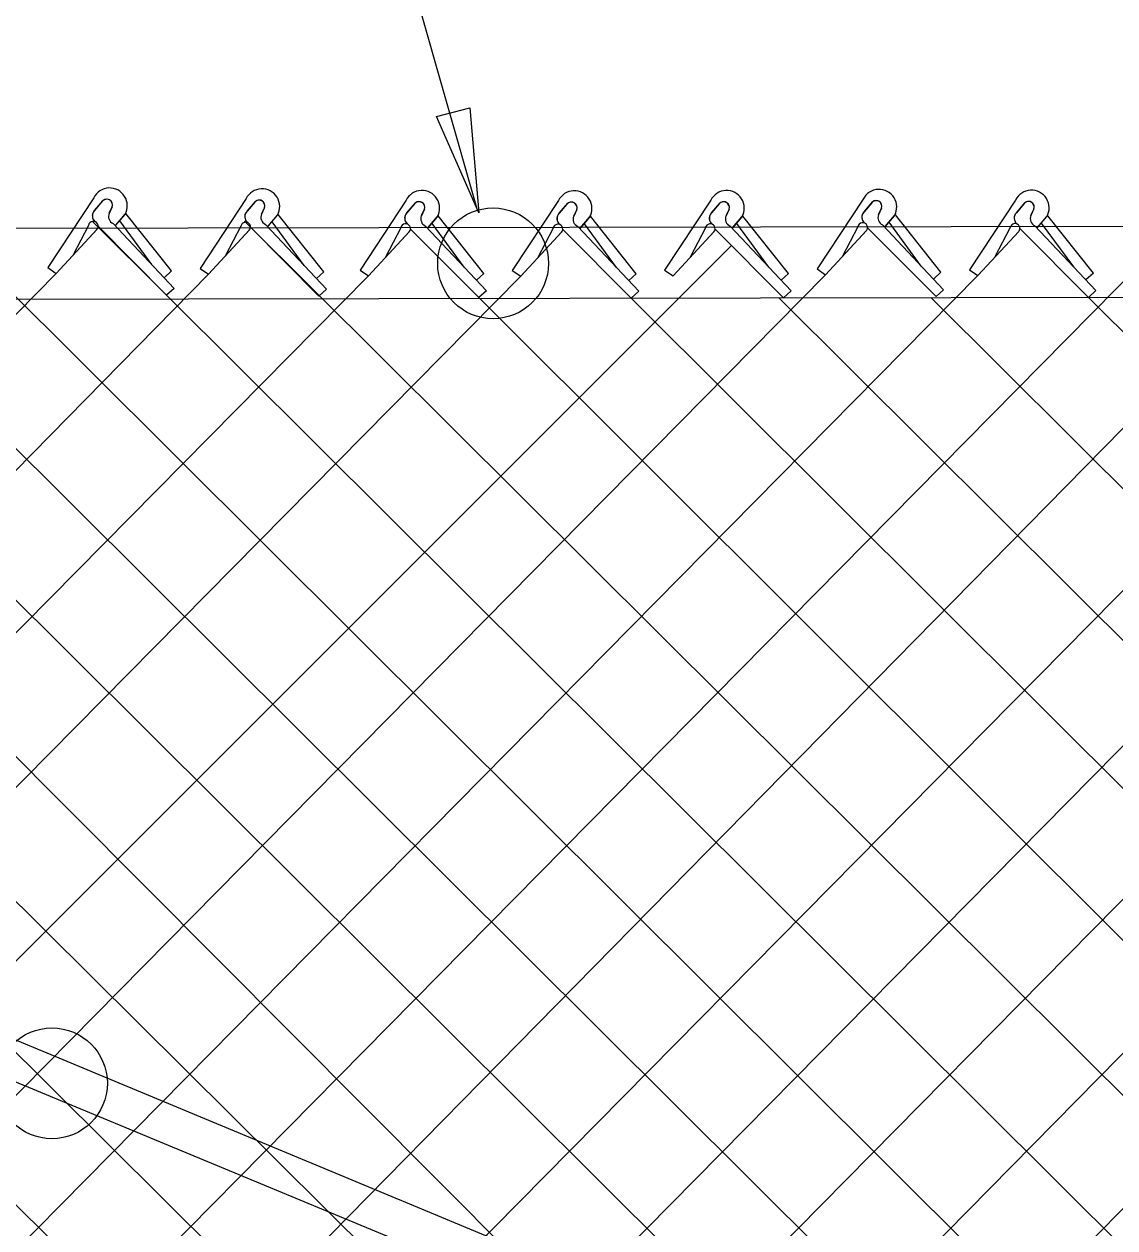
# Model space of a CAD drawing. Extents: x 0 to 2.85, y -0.1 to 1.83.
# Drawn here: x 1.7319 to 1.7896, y 0.8721 to 0.9358 of the extents above; entities that cross this region are included whole.
import ezdxf

# ---------------------------------------------------------------- set-up
doc = ezdxf.new("R2010")
doc.units = 0
for name, color, linetype in [('CT_Dimensions', 7, 'Continuous'), ('sb_Chainlink Fence', 7, 'Continuous'), ('sb_Existing Structural Steel', 7, 'Continuous')]:
    doc.layers.add(name, color=color, linetype=linetype)

msp = doc.modelspace()

# ---------------------------------------------------------------- linework, layer by layer
at = {"layer": 'CT_Dimensions'}
msp.add_line((1.7558661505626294, 0.9260464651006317), (1.7323044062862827, 1.008795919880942), dxfattribs=at)
msp.add_lwpolyline([(1.7554973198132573, 0.9313343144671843), (1.7559704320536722, 0.9257820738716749), (1.7537221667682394, 0.9308807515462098)], close=True, dxfattribs=at)
at = {"layer": 'sb_Chainlink Fence'}
for p, q in [((1.735607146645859, 0.9265815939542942), (1.7331706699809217, 0.92289267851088)), ((1.7356547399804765, 0.9259128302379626), (1.7360998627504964, 0.926439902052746)), ((1.7360587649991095, 0.9263966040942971), (1.7356547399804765, 0.9259128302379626)), ((1.7365808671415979, 0.9261110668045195), (1.7364173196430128, 0.9257567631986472)), ((1.7364179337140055, 0.9257693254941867), (1.7365805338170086, 0.9261030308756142)), ((1.743663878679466, 0.9265368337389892), (1.7412274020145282, 0.9228479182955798)), ((1.743711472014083, 0.9258680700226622), (1.7441565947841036, 0.9263951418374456)), ((1.7441154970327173, 0.926351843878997), (1.743711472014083, 0.9258680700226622)), ((1.744637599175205, 0.9260663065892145), (1.744474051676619, 0.9257120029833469)), ((1.7444746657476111, 0.9257245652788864), (1.7446372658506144, 0.9260582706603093)), ((1.7521216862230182, 0.9264537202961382), (1.749685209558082, 0.9227648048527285)), ((1.7521692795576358, 0.9257849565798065), (1.7526144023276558, 0.9263120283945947)), ((1.7525733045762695, 0.9262687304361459), (1.7521692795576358, 0.9257849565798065)), ((1.7530954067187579, 0.9259831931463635), (1.7529318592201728, 0.9256288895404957)), ((1.7529324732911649, 0.9256414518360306), (1.753095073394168, 0.9259751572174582)), ((1.76017516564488, 0.9264333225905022), (1.7577386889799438, 0.9227444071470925)), ((1.7602227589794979, 0.9257645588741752), (1.7606678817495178, 0.9262916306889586)), ((1.7606267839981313, 0.9262483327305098), (1.7602227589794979, 0.9257645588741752)), ((1.761148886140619, 0.9259627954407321), (1.7609853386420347, 0.9256084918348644)), ((1.7609859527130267, 0.9256210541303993), (1.76114855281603, 0.925954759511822)), ((1.7682294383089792, 0.9264499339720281), (1.7657929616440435, 0.9227610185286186)), ((1.768277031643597, 0.9257811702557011), (1.7687221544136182, 0.9263082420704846)), ((1.7686810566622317, 0.9262649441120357), (1.768277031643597, 0.9257811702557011)), ((1.7692031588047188, 0.9259794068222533), (1.7690396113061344, 0.9256251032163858)), ((1.7690402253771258, 0.9256376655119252), (1.7692028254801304, 0.9259713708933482)), ((1.7762918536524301, 0.926509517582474), (1.7738553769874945, 0.9228206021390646)), ((1.776339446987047, 0.9258407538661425), (1.7767845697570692, 0.9263678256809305)), ((1.776743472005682, 0.9263245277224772), (1.776339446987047, 0.9258407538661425)), ((1.777265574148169, 0.9260389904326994), (1.7771020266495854, 0.9256846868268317)), ((1.7771026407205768, 0.9256972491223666), (1.7772652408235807, 0.9260309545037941)), ((1.7843485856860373, 0.9264647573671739), (1.7819121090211, 0.9227758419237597)), ((1.784396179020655, 0.9257959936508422), (1.7848413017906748, 0.9263230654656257)), ((1.7848002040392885, 0.9262797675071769), (1.784396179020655, 0.9257959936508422)), ((1.7853223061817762, 0.9259942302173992), (1.7851587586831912, 0.9256399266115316)), ((1.785159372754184, 0.9256524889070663), (1.785321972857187, 0.9259861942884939)), ((1.6871243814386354, 0.9253787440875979), (1.7988198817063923, 0.8146308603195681)), ((1.6952229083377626, 0.925341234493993), (1.8068727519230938, 0.8146365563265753)), ((1.703269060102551, 0.9253561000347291), (1.8149457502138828, 0.8132671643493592)), ((1.7113580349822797, 0.9253281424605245), (1.8226973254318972, 0.8145704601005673)), ((1.7274758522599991, 0.925332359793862), (1.8388140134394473, 0.8144942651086)), ((1.735523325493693, 0.9253459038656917), (1.8468707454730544, 0.8145390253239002)), ((1.7367642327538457, 0.9251218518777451), (1.7372594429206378, 0.9257080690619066)), ((1.7367707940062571, 0.9251307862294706), (1.7372619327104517, 0.9257101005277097)), ((1.7386811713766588, 0.9230488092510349), (1.7369841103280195, 0.9253587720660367)), ((1.7372594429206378, 0.9257080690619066), (1.7372958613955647, 0.9257761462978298)), ((1.7372958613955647, 0.9257761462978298), (1.737326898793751, 0.9258489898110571)), ((1.7397201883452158, 0.92271675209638), (1.73730736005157, 0.925751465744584)), ((1.7435820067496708, 0.9253482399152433), (1.8549236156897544, 0.8145447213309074)), ((1.7448209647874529, 0.925077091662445), (1.7453161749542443, 0.9256633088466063)), ((1.744827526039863, 0.9250860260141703), (1.7453186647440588, 0.9256653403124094)), ((1.7453161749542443, 0.9256633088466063), (1.7453525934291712, 0.9257313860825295)), ((1.7453525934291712, 0.9257313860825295), (1.7453836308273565, 0.9258042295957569)), ((1.7477769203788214, 0.92267199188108), (1.7453640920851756, 0.9257067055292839)), ((1.7532787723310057, 0.9249939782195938), (1.7537739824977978, 0.9255801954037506)), ((1.7532853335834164, 0.9250029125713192), (1.753776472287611, 0.9255822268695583)), ((1.7537739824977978, 0.9255801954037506), (1.7538104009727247, 0.9256482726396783)), ((1.7538104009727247, 0.9256482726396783), (1.7538414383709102, 0.925721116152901)), ((1.7562347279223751, 0.922588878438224), (1.75382189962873, 0.9256235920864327)), ((1.7613322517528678, 0.9249735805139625), (1.7618274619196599, 0.9255597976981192)), ((1.7613388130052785, 0.9249825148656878), (1.761829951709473, 0.9255618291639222)), ((1.7618274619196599, 0.9255597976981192), (1.7618638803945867, 0.9256278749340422)), ((1.7618638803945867, 0.9256278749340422), (1.761894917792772, 0.9257007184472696)), ((1.764288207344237, 0.9225684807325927), (1.7618753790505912, 0.9256031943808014)), ((1.7693865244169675, 0.9249901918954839), (1.7698817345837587, 0.9255764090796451)), ((1.769393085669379, 0.9249991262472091), (1.7698842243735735, 0.9255784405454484)), ((1.7698817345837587, 0.9255764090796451), (1.7699181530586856, 0.9256444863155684)), ((1.7699181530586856, 0.9256444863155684), (1.7699491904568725, 0.9257173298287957)), ((1.772342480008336, 0.9225850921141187), (1.769929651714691, 0.9256198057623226)), ((1.7774489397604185, 0.9250497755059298), (1.777944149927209, 0.9256359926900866)), ((1.77745550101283, 0.9250587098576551), (1.7779466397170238, 0.9256380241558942)), ((1.777944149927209, 0.9256359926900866), (1.7779805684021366, 0.9257040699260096)), ((1.7779805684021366, 0.9257040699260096), (1.7780116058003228, 0.925776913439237)), ((1.780404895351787, 0.9226446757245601), (1.7779920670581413, 0.9256793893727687)), ((1.785505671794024, 0.9250050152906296), (1.7860008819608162, 0.9255912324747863)), ((1.7855122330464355, 0.9250139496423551), (1.78600337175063, 0.9255932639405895)), ((1.7860008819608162, 0.9255912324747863), (1.786037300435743, 0.9256593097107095)), ((1.786037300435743, 0.9256593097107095), (1.7860683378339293, 0.9257321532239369)), ((1.7884616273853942, 0.9225999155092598), (1.7860487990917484, 0.9256346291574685)), ((1.7194344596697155, 0.9253127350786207), (1.8307515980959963, 0.8145538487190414)), ((1.7336166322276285, 0.922587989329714), (1.7357864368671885, 0.9249253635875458)), ((1.7336166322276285, 0.922587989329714), (1.7357726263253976, 0.9249116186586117)), ((1.7353297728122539, 0.925126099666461), (1.7345181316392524, 0.923574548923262)), ((1.7358313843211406, 0.9250748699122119), (1.739458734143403, 0.9214321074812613)), ((1.7366290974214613, 0.9252173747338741), (1.739854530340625, 0.921790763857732)), ((1.741673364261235, 0.9225432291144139), (1.743843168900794, 0.9248806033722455)), ((1.741673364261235, 0.9225432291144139), (1.7438293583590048, 0.9248668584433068)), ((1.7433865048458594, 0.925081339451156), (1.7425748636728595, 0.9235297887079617)), ((1.7438881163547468, 0.9250301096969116), (1.74751546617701, 0.9213873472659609)), ((1.7446858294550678, 0.9251726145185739), (1.7479112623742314, 0.9217460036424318)), ((1.746737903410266, 0.9230040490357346), (1.745040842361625, 0.9253140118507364)), ((1.7501311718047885, 0.9224601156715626), (1.7523009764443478, 0.9247974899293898)), ((1.7501311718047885, 0.9224601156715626), (1.7522871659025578, 0.9247837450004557)), ((1.7518443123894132, 0.924998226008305), (1.7510326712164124, 0.9234466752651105)), ((1.7523459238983, 0.9249469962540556), (1.7559732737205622, 0.9213042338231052)), ((1.7531436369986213, 0.9250895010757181), (1.7563690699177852, 0.9216628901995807)), ((1.755195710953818, 0.9229209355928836), (1.7534986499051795, 0.9252308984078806)), ((1.75818465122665, 0.9224397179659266), (1.7603544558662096, 0.9247770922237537)), ((1.75818465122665, 0.9224397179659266), (1.760340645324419, 0.9247633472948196)), ((1.759897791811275, 0.9249778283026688), (1.7590861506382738, 0.9234262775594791)), ((1.7603994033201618, 0.9249265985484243), (1.7640267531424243, 0.9212838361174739)), ((1.7611971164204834, 0.9250691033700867), (1.764422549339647, 0.9216424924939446)), ((1.7632491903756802, 0.9229005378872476), (1.7615521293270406, 0.9252105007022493)), ((1.7662389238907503, 0.9224563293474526), (1.7684087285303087, 0.9247937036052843)), ((1.7662389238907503, 0.9224563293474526), (1.7683949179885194, 0.9247799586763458)), ((1.7679520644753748, 0.9249944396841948), (1.7671404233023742, 0.9234428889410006)), ((1.7684536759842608, 0.9249432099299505), (1.7720810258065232, 0.9213004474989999)), ((1.7692513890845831, 0.9250857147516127), (1.7724768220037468, 0.9216591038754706)), ((1.7713034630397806, 0.9229171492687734), (1.7696064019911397, 0.9252271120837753)), ((1.7743013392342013, 0.9225159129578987), (1.7764711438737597, 0.9248532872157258)), ((1.7743013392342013, 0.9225159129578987), (1.7764573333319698, 0.9248395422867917)), ((1.776014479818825, 0.9250540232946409), (1.7752028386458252, 0.9235024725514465)), ((1.776516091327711, 0.9250027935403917), (1.7801434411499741, 0.9213600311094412)), ((1.777313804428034, 0.9251452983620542), (1.7805392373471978, 0.921718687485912)), ((1.7793658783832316, 0.9229767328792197), (1.7776688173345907, 0.9252866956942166)), ((1.7823580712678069, 0.9224711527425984), (1.7845278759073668, 0.9248085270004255)), ((1.7823580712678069, 0.9224711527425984), (1.784514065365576, 0.9247947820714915)), ((1.7840712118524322, 0.9250092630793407), (1.7832595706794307, 0.9234577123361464)), ((1.784572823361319, 0.9249580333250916), (1.7882001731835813, 0.921315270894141)), ((1.7853705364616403, 0.9251005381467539), (1.7885959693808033, 0.9216739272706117)), ((1.7874226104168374, 0.9229319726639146), (1.7857255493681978, 0.9252419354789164)), ((1.6595556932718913, 0.8143446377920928), (1.7693420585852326, 0.9240730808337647)), ((1.6836944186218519, 0.8144004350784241), (1.791495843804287, 0.9236341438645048)), ((1.6917478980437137, 0.8144208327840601), (1.7991160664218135, 0.9236341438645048)), ((1.6998021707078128, 0.8144042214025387), (1.8075784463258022, 0.9236084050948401)), ((1.723974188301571, 0.8143950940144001), (1.8317518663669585, 0.923639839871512)), ((1.7331706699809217, 0.92289267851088), (1.7336166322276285, 0.922587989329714)), ((1.7412274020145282, 0.9228479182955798), (1.741673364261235, 0.9225432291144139)), ((1.7738553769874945, 0.9228206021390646), (1.7743013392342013, 0.9225159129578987)), ((1.7819121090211, 0.9227758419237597), (1.7823580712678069, 0.9224711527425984)), ((1.6274081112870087, 0.8143387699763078), (1.7336166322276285, 0.922587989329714)), ((1.6353855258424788, 0.8144004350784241), (1.741673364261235, 0.9225432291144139)), ((1.6434390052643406, 0.8144208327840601), (1.7501311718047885, 0.9224601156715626)), ((1.651493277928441, 0.8144042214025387), (1.75818465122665, 0.9224397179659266)), ((1.6676124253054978, 0.814389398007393), (1.7743013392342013, 0.9225159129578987)), ((1.6756652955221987, 0.8143950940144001), (1.7823580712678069, 0.9224711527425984)), ((1.7078645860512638, 0.8143446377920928), (1.8145478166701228, 0.9224563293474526)), ((1.715921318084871, 0.814389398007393), (1.8226102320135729, 0.9225159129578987)), ((1.7320522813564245, 0.8144428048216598), (1.8387198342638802, 0.9224654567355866)), ((1.7397201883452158, 0.92271675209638), (1.7393243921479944, 0.9223580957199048)), ((1.7477769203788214, 0.92267199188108), (1.7473811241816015, 0.9223133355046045)), ((1.749685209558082, 0.9227648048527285), (1.7501311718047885, 0.9224601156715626)), ((1.7562347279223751, 0.922588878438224), (1.7558389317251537, 0.9222302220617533)), ((1.7577386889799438, 0.9227444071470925), (1.75818465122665, 0.9224397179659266)), ((1.764288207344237, 0.9225684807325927), (1.7638924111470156, 0.922209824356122)), ((1.7657929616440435, 0.9227610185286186), (1.7662389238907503, 0.9224563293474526)), ((1.772342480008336, 0.9225850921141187), (1.771946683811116, 0.9222264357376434)), ((1.780404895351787, 0.9226446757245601), (1.7800090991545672, 0.9222860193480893)), ((1.7884616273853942, 0.9225999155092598), (1.7880658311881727, 0.9222412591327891)), ((1.739854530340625, 0.921790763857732), (1.739458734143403, 0.9214321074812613)), ((1.7479112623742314, 0.9217460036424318), (1.74751546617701, 0.9213873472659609)), ((1.7563690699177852, 0.9216628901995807), (1.7559732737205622, 0.9213042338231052)), ((1.764422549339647, 0.9216424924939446), (1.7640267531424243, 0.9212838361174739)), ((1.7724768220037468, 0.9216591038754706), (1.7720810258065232, 0.9213004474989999)), ((1.7805392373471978, 0.921718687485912), (1.7801434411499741, 0.9213600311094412)), ((1.7885959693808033, 0.9216739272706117), (1.7882001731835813, 0.921315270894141)), ((1.7559732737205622, 0.9213042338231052), (1.8629527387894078, 0.814550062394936)), ((1.7640267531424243, 0.9212838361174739), (1.871006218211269, 0.8145704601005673)), ((1.7718226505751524, 0.9212906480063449), (1.8790604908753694, 0.8145538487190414)), ((1.7798949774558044, 0.9212793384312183), (1.8871229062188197, 0.8144942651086)), ((1.7882001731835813, 0.921315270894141), (1.895179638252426, 0.8145390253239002)), ((1.6869480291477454, 0.9174940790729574), (1.7907631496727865, 0.8145861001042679))]:
    msp.add_line(p, q, dxfattribs=at)
for centre, radius, start, end in [((1.736445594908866, 0.9261668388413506), 0.0009354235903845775, 330.7731305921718, 153.67978342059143), ((1.744502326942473, 0.9261220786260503), 0.0009354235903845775, 330.7731305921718, 153.67978342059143), ((1.752960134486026, 0.9260389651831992), 0.0009354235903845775, 330.7731305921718, 153.67978342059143), ((1.761013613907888, 0.9260185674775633), 0.0009354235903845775, 330.7731305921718, 153.67978342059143), ((1.7690678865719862, 0.9260351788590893), 0.0009354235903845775, 330.7731305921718, 153.67978342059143), ((1.7771303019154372, 0.9260947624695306), 0.0009354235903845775, 330.7731305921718, 153.67978342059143), ((1.7851870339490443, 0.9260500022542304), 0.0009354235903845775, 330.7731305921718, 153.67978342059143), ((1.7362915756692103, 0.9262021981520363), 0.00030330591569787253, 342.5147558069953, 140.13680881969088), ((1.7362926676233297, 0.9262036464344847), 0.00030494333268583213, 340.73435754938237, 129.21739859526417), ((1.7443483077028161, 0.926157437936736), 0.00030330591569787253, 342.5147558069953, 140.13680881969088), ((1.7443493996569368, 0.9261588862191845), 0.00030494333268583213, 340.73435754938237, 129.21739859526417), ((1.7528061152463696, 0.9260743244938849), 0.00030330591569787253, 342.5147558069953, 140.13680881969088), ((1.7528072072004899, 0.9260757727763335), 0.00030494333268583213, 340.73435754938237, 129.21739859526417), ((1.7608595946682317, 0.9260539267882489), 0.00030330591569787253, 342.5147558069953, 140.13680881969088), ((1.7608606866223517, 0.9260553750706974), 0.00030494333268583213, 340.73435754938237, 129.21739859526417), ((1.7689138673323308, 0.9260705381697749), 0.00030330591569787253, 342.5147558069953, 140.13680881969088), ((1.7689149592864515, 0.9260719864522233), 0.00030494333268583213, 340.73435754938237, 129.21739859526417), ((1.776976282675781, 0.926130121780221), 0.00030330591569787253, 342.5147558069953, 140.13680881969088), ((1.7769773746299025, 0.9261315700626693), 0.00030494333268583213, 340.73435754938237, 129.21739859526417), ((1.7850330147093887, 0.926085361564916), 0.00030330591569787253, 342.5147558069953, 140.13680881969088), ((1.785034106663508, 0.9260868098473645), 0.00030494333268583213, 340.73435754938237, 129.21739859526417), ((1.7355817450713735, 0.9250819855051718), 0.00025580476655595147, 319.02146199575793, 170.0695590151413), ((1.7359142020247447, 0.9256295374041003), 0.0003843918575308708, 140.20166010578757, 233.0052527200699), ((1.7359247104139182, 0.9256299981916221), 0.0003909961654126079, 133.66718540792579, 232.2343578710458), ((1.7368050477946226, 0.9255974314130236), 0.00041880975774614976, 156.48328493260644, 245.15783350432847), ((1.7439709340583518, 0.9255847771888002), 0.0003843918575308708, 140.20166010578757, 233.0052527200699), ((1.7439814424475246, 0.9255852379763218), 0.0003909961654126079, 133.66718540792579, 232.2343578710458), ((1.7448617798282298, 0.9255526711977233), 0.00041880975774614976, 156.48328493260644, 245.15783350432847), ((1.7524287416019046, 0.9255016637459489), 0.0003843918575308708, 140.20166010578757, 233.0052527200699), ((1.7524392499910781, 0.9255021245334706), 0.0003909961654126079, 133.66718540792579, 232.2343578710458), ((1.753319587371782, 0.9254695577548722), 0.00041880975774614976, 156.48328493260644, 245.15783350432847), ((1.7604822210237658, 0.9254812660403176), 0.0003843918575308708, 140.20166010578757, 233.0052527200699), ((1.7604927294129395, 0.9254817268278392), 0.0003909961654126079, 133.66718540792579, 232.2343578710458), ((1.761373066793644, 0.925449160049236), 0.00041880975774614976, 156.48328493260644, 245.15783350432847), ((1.7685364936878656, 0.9254978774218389), 0.0003843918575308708, 140.20166010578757, 233.0052527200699), ((1.76854700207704, 0.9254983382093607), 0.0003909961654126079, 133.66718540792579, 232.2343578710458), ((1.7694273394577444, 0.9254657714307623), 0.00041880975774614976, 156.48328493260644, 245.15783350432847), ((1.776598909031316, 0.925557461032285), 0.0003843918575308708, 140.20166010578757, 233.0052527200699), ((1.776609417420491, 0.9255579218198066), 0.0003909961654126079, 133.66718540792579, 232.2343578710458), ((1.7774897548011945, 0.9255253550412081), 0.00041880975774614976, 156.48328493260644, 245.15783350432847), ((1.7846556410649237, 0.9255127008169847), 0.0003843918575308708, 140.20166010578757, 233.0052527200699), ((1.7846661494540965, 0.9255131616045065), 0.0003909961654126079, 133.66718540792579, 232.2343578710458), ((1.785546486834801, 0.9254805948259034), 0.00041880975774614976, 156.48328493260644, 245.15783350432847), ((1.7436384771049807, 0.9250372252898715), 0.00025580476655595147, 319.02146199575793, 170.0695590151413), ((1.7520962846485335, 0.9249541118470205), 0.00025580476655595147, 319.02146199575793, 170.0695590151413), ((1.760149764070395, 0.9249337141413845), 0.00025580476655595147, 319.02146199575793, 170.0695590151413), ((1.7682040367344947, 0.9249503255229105), 0.00025580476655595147, 319.02146199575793, 170.0695590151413), ((1.7762664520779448, 0.9250099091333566), 0.00025580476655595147, 319.02146199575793, 170.0695590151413), ((1.7843231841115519, 0.9249651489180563), 0.00025580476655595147, 319.02146199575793, 170.0695590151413)]:
    msp.add_arc(centre, radius, start, end, dxfattribs=at)
at = {"layer": 'sb_Existing Structural Steel'}
for p, q in [((0.7463728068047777, 0.9233474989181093), (1.8783968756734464, 0.9252310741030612)), ((1.8705620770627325, 0.8241876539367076), (1.6935161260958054, 0.8978539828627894)), ((1.8696886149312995, 0.8225530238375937), (1.6926131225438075, 0.8959440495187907))]:
    msp.add_line(p, q, dxfattribs=at)
msp.add_lwpolyline([(1.8783743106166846, 0.9214564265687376), (1.2151944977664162, 0.9203057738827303), (1.099263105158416, 0.9200467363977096), (0.7389309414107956, 0.9196901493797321)], dxfattribs=at)
for centre in [(1.7567214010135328, 0.9231163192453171), (1.7333958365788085, 0.8797708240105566)]:
    msp.add_circle(centre, 0.002929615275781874, dxfattribs=at)

doc.saveas('drawing.dxf')
